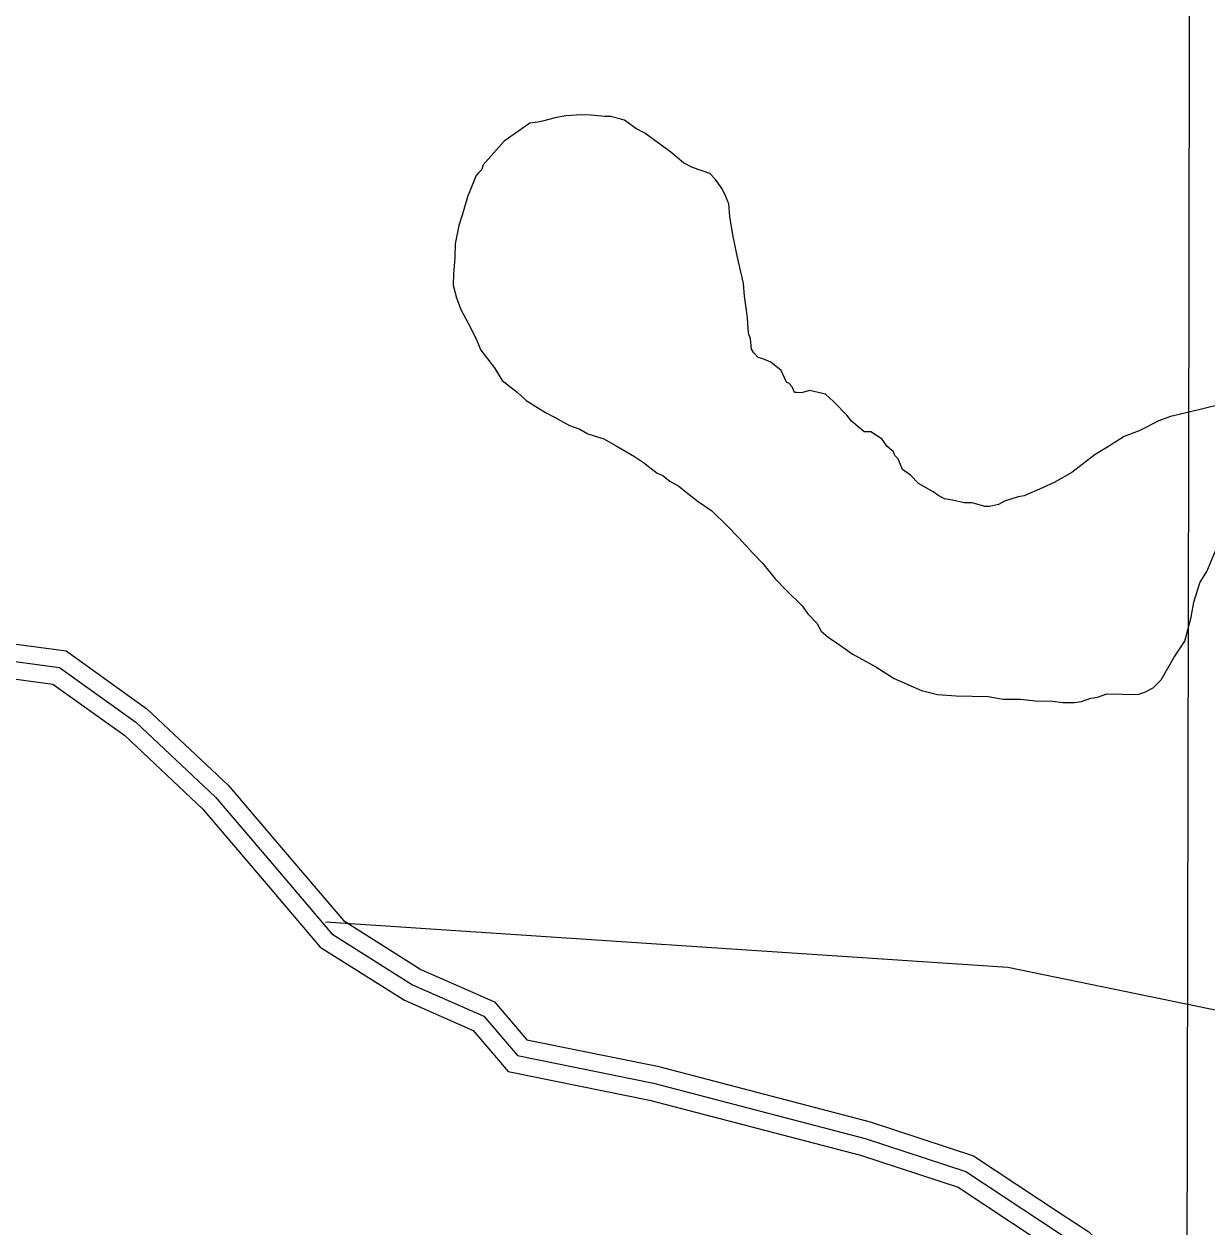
# Model space of a CAD drawing. Extents: x 3192986 to 3230865, y 867483 to 892886.
# Drawn here: x 3211895 to 3212915, y 887517 to 888554 of the extents above; entities that cross this region are included whole.
import ezdxf

# ---------------------------------------------------------------- set-up
doc = ezdxf.new("R2010")
doc.units = 0
for name, color, linetype in [('V-GRID-MAJR', 7, 'Continuous'), ('V-ROAD-CNTR', 7, 'Continuous'), ('V-SITE-VEGE', 7, 'Continuous'), ('V-TOPO-SHOR', 7, 'Continuous')]:
    doc.layers.add(name, color=color, linetype=linetype)

msp = doc.modelspace()

# ---------------------------------------------------------------- linework, layer by layer
at = {"layer": 'V-GRID-MAJR'}
msp.add_spline([(3212870.393, 872891.223), (3212881.85, 878950.417), (3212893.313, 885013.077), (3212904.7770000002, 891075.7810000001), (3212904.7830000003, 891079.2000000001)], degree=3, dxfattribs=at)
at = {"layer": 'V-ROAD-CNTR'}
for points in [[(3211817.717327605, 888007.9889563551), (3211864.7692335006, 888022.4019275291), (3211931.664099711, 888013.5989451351), (3212001.232960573, 887963.5560452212), (3212071.3838202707, 887897.7321768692), (3212127.0237089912, 887832.171307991), (3212170.603621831, 887780.8374106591), (3212224.6895136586, 887746.7264788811)], [(3211866.045230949, 888007.1049581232), (3211925.967111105, 887999.2189738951), (3211991.680979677, 887951.9490684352), (3212060.498842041, 887887.3761975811), (3212115.587731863, 887822.464327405), (3212160.6566417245, 887769.3764335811), (3212230.3115024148, 887725.446521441), (3212291.7713794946, 887698.4305754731), (3212320.7653215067, 887664.447643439), (3212437.947087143, 887640.6896909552), (3212620.582721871, 887593.0197862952), (3212707.2805484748, 887564.4618434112), (3212803.788355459, 887500.616971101)], [(3211823.553315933, 887976.7140189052), (3211826.597309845, 887979.3330136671), (3211867.321228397, 887991.8079887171), (3211920.2701224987, 887984.839002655), (3211982.1289987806, 887940.3420916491), (3212049.6138638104, 887877.0202182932), (3212104.151754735, 887812.7573468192), (3212150.709661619, 887757.9154565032), (3212202.251558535, 887725.4085215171)], [(3212224.6895136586, 887746.7264788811), (3212237.369488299, 887738.7294948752), (3212300.9523611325, 887710.7795507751), (3212328.817305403, 887678.1206160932), (3212441.334080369, 887655.3076617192), (3212624.827713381, 887607.4147575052), (3212713.8815352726, 887578.0808161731), (3212788.696385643, 887528.5869151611)], [(3212202.251558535, 887725.4085215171), (3212223.253516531, 887712.163548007), (3212282.5903978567, 887686.0816001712), (3212312.713337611, 887650.7746707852), (3212434.560093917, 887626.071720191), (3212616.337730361, 887578.6248150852), (3212700.679561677, 887550.8428706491), (3212770.432422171, 887504.697962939)], [(3212788.696385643, 887528.5869151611), (3212813.212336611, 887512.3679475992), (3212889.2721844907, 887438.9900943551), (3212934.069094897, 887366.7812387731), (3212957.8040474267, 887302.229367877), (3212983.5189959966, 887215.4215414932), (3213010.8609413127, 887129.6357130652), (3213033.8338953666, 887079.1548140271)]]:
    msp.add_lwpolyline(points, dxfattribs=at)
at = {"layer": 'V-SITE-VEGE'}
for p, q in [((3212353.34, 888473.0569999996), (3212342.373, 888470.2749999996)), ((3212362.307, 888474.8829999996), (3212353.34, 888473.0569999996)), ((3212376.2140000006, 888475.6269999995), (3212362.307, 888474.8829999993)), ((3212384.153, 888475.4849999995), (3212376.2140000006, 888475.6269999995)), ((3212396.0390000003, 888474.2809999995), (3212384.153, 888475.4849999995)), ((3212401.001, 888474.1929999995), (3212396.0390000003, 888474.2809999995)), ((3212409.896, 888472.0509999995), (3212401.001, 888474.1929999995)), ((3212324.392, 888463.6459999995), (3212309.315, 888452.9979999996)), ((3212331.4250000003, 888468.4849999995), (3212324.392, 888463.6459999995)), ((3212338.3880000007, 888469.3539999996), (3212331.4250000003, 888468.4849999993)), ((3212342.373, 888470.2749999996), (3212338.3880000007, 888469.3539999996)), ((3212412.8530000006, 888471.0039999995), (3212409.896, 888472.0509999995)), ((3212422.653, 888463.8839999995), (3212412.8530000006, 888471.0039999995)), ((3212430.519, 888459.7729999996), (3212422.653, 888463.8839999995)), ((3212309.315, 888452.9979999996), (3212291.083, 888432.4819999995)), ((3212453.058, 888443.4919999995), (3212430.5190000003, 888459.7729999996)), ((3212463.812, 888434.3679999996), (3212453.058, 888443.4919999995)), ((3212291.083, 888432.4819999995), (3212290.02, 888428.5309999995)), ((3212471.68, 888430.2569999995), (3212463.812, 888434.3679999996)), ((3212284.9540000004, 888422.6659999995), (3212280.808, 888412.8149999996)), ((3212286.9910000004, 888425.6059999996), (3212284.9540000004, 888422.6659999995)), ((3212290.02, 888428.5309999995), (3212286.9910000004, 888425.6059999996)), ((3212486.473, 888425.0289999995), (3212471.68, 888430.2569999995)), ((3212491.347, 888419.9829999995), (3212486.473, 888425.0289999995)), ((3212280.808, 888412.8149999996), (3212277.6890000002, 888404.9299999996)), ((3212497.157, 888411.9379999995), (3212491.3470000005, 888419.9829999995)), ((3212500.028, 888405.9309999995), (3212497.157, 888411.9379999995)), ((3212277.6890000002, 888404.9299999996), (3212273.4580000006, 888390.1189999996)), ((3212502.881, 888398.9329999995), (3212500.028, 888405.9309999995)), ((3212273.4580000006, 888390.1189999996), (3212270.3020000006, 888380.2489999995)), ((3212503.68, 888388.0009999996), (3212502.8810000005, 888398.9329999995)), ((3212270.3020000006, 888380.2489999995), (3212267.0440000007, 888364.4269999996)), ((3212506.3710000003, 888372.0739999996), (3212503.68, 888388.0009999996)), ((3212510.025, 888354.1439999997), (3212506.3710000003, 888372.0739999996)), ((3212267.0440000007, 888364.4269999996), (3212266.8330000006, 888352.5189999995)), ((3212266.833, 888352.5189999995), (3212265.5920000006, 888338.6479999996)), ((3212515.5520000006, 888330.2269999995), (3212510.025, 888354.1439999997)), ((3212265.5920000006, 888338.6479999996), (3212265.4160000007, 888328.7259999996)), ((3212265.416, 888328.7259999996), (3212268.197, 888317.7589999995)), ((3212516.3510000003, 888319.2949999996), (3212515.552, 888330.2269999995)), ((3212268.1970000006, 888317.7589999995), (3212271.9900000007, 888307.7669999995)), ((3212518.122, 888307.3529999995), (3212516.3510000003, 888319.2949999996)), ((3212271.99, 888307.7669999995), (3212280.636, 888291.7309999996)), ((3212518.991, 888300.3899999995), (3212518.122, 888307.3529999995)), ((3212519.7530000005, 888287.4729999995), (3212518.9910000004, 888300.3899999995)), ((3212280.6360000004, 888291.7309999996), (3212285.4210000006, 888281.7219999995)), ((3212521.649, 888282.4779999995), (3212519.753, 888287.4729999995)), ((3212285.4210000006, 888281.7219999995), (3212289.23, 888272.7209999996)), ((3212522.4830000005, 888273.5299999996), (3212521.6490000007, 888282.4779999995)), ((3212289.23, 888272.7209999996), (3212300.8730000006, 888257.6269999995)), ((3212524.414, 888270.5179999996), (3212522.483, 888273.5299999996)), ((3212528.311, 888266.4789999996), (3212524.414, 888270.5179999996)), ((3212532.264, 888265.4159999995), (3212528.311, 888266.4789999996)), ((3212300.873, 888257.6269999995), (3212307.623, 888246.5889999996)), ((3212539.1550000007, 888262.3149999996), (3212532.264, 888265.4159999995)), ((3212547.9620000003, 888255.2109999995), (3212539.1550000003, 888262.3149999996)), ((3212552.7460000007, 888245.1999999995), (3212547.9620000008, 888255.2109999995)), ((3212307.623, 888246.5889999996), (3212320.343, 888236.4369999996)), ((3212554.7120000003, 888244.1719999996), (3212552.7460000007, 888245.1999999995)), ((3212320.343, 888236.4369999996), (3212328.1580000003, 888229.3509999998)), ((3212557.637, 888241.1429999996), (3212554.7120000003, 888244.1719999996)), ((3212559.531, 888236.1479999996), (3212557.637, 888241.1429999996)), ((3212561.515, 888236.1109999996), (3212559.531, 888236.1479999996)), ((3212565.4850000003, 888236.0419999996), (3212561.515, 888236.1109999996)), ((3212572.464, 888237.9009999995), (3212565.4850000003, 888236.0419999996)), ((3212586.3020000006, 888234.6779999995), (3212572.464, 888237.9009999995)), ((3212593.1430000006, 888228.6009999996), (3212586.3020000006, 888234.6779999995)), ((3212328.1580000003, 888229.3509999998), (3212344.845, 888219.1269999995)), ((3212604.8370000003, 888216.4829999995), (3212593.143, 888228.6009999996)), ((3212925.5780000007, 888225.6579999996), (3212899.657, 888219.1719999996)), ((3212344.845, 888219.1269999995), (3212352.716, 888215.0189999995)), ((3212352.716, 888215.0189999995), (3212365.489, 888207.8429999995)), ((3212608.718, 888211.4509999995), (3212604.8370000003, 888216.4829999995)), ((3212883.7110000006, 888215.4859999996), (3212873.7190000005, 888211.6929999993)), ((3212899.657, 888219.1719999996), (3212883.7110000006, 888215.4859999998)), ((3212365.489, 888207.8429999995), (3212374.367, 888204.7069999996)), ((3212374.367, 888204.7069999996), (3212381.24, 888200.6149999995)), ((3212619.4720000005, 888202.3269999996), (3212608.7180000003, 888211.4509999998)), ((3212873.7190000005, 888211.6929999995), (3212856.694, 888203.0649999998)), ((3212381.24, 888200.6149999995), (3212395.0600000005, 888196.3979999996)), ((3212395.0600000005, 888196.3979999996), (3212405.87, 888190.2539999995)), ((3212625.4250000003, 888202.2209999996), (3212619.4720000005, 888202.3269999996)), ((3212635.241, 888196.0909999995), (3212625.4250000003, 888202.2209999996)), ((3212639.1040000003, 888190.0679999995), (3212635.241, 888196.0909999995)), ((3212843.705, 888198.3359999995), (3212828.6460000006, 888188.6769999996)), ((3212856.694, 888203.0649999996), (3212843.705, 888198.3359999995)), ((3212405.87, 888190.2539999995), (3212421.586, 888181.0399999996)), ((3212644.967, 888185.0009999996), (3212639.1040000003, 888190.0679999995)), ((3212645.907, 888182.0069999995), (3212644.967, 888185.0009999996)), ((3212818.6170000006, 888182.8999999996), (3212807.5460000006, 888174.1649999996)), ((3212828.6460000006, 888188.6769999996), (3212818.6170000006, 888182.8999999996)), ((3212421.586, 888181.0399999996), (3212429.434, 888175.9369999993)), ((3212429.434, 888175.9369999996), (3212441.1810000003, 888166.7949999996)), ((3212648.8320000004, 888178.9759999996), (3212645.907, 888182.0069999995)), ((3212652.6410000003, 888169.9769999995), (3212648.8320000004, 888178.9759999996)), ((3212807.5460000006, 888174.1649999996), (3212798.492, 888167.3779999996)), ((3212441.1810000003, 888166.7949999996), (3212446.107, 888164.7239999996)), ((3212446.107, 888164.7239999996), (3212451.972, 888159.6549999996)), ((3212659.498, 888164.8919999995), (3212652.6410000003, 888169.9769999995)), ((3212666.3200000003, 888157.8219999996), (3212659.498, 888164.8919999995)), ((3212798.492, 888167.3779999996), (3212783.4490000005, 888158.7129999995)), ((3212451.972, 888159.6549999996), (3212459.838, 888155.5449999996)), ((3212459.838, 888155.5449999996), (3212464.7290000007, 888151.4879999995)), ((3212464.7290000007, 888151.4879999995), (3212476.4760000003, 888142.3479999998)), ((3212679.0930000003, 888150.6479999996), (3212666.3200000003, 888157.8219999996)), ((3212773.44, 888153.9289999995), (3212757.4420000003, 888147.2689999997)), ((3212783.4490000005, 888158.7129999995), (3212773.4400000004, 888153.9289999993)), ((3212476.4760000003, 888142.3479999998), (3212488.24, 888134.1969999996)), ((3212683.009, 888147.6009999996), (3212679.0930000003, 888150.6479999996)), ((3212688.909, 888144.5179999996), (3212683.009, 888147.6009999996)), ((3212695.838, 888143.4019999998), (3212688.909, 888144.5179999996)), ((3212705.723, 888141.2419999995), (3212695.838, 888143.4019999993)), ((3212712.6680000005, 888141.1189999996), (3212705.723, 888141.2419999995)), ((3212723.531, 888137.9459999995), (3212712.6680000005, 888141.1189999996)), ((3212740.4860000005, 888142.6079999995), (3212735.473, 888139.7199999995)), ((3212752.463, 888146.3639999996), (3212740.4860000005, 888142.6079999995)), ((3212757.4420000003, 888147.2689999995), (3212752.463, 888146.3639999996)), ((3212488.24, 888134.1969999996), (3212501.9020000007, 888121.0499999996)), ((3212727.5000000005, 888137.8769999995), (3212723.531, 888137.9459999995)), ((3212735.473, 888139.7199999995), (3212727.5000000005, 888137.8769999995)), ((3212501.9020000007, 888121.0499999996), (3212511.647, 888110.9539999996)), ((3212511.647, 888110.9539999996), (3212523.3240000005, 888097.8419999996)), ((3212915.0780000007, 888081.9339999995), (3212922.3400000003, 888099.6669999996)), ((3212523.324, 888097.8419999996), (3212532.094, 888088.7529999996)), ((3212532.094, 888088.7529999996), (3212542.778, 888075.6609999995)), ((3212908.948, 888072.1179999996), (3212915.078, 888081.9339999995)), ((3212542.7780000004, 888075.6609999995), (3212552.5230000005, 888065.5619999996)), ((3212903.687, 888055.3379999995), (3212908.948, 888072.1179999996)), ((3212552.523, 888065.5619999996), (3212566.185, 888052.4159999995)), ((3212566.185, 888052.4159999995), (3212571.022, 888045.3829999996)), ((3212901.4730000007, 888042.4749999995), (3212903.687, 888055.3379999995)), ((3212571.022, 888045.3829999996), (3212578.8170000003, 888037.3019999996)), ((3212896.1380000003, 888021.7269999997), (3212901.473, 888042.4749999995)), ((3212578.8170000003, 888037.3019999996), (3212582.663, 888030.2869999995)), ((3212582.6630000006, 888030.2869999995), (3212588.5290000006, 888025.2199999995)), ((3212588.5290000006, 888025.2199999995), (3212599.3170000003, 888018.0809999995)), ((3212599.3170000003, 888018.0809999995), (3212609.115, 888010.9579999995)), ((3212886.963, 888007.9969999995), (3212896.1380000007, 888021.7269999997)), ((3212609.115, 888010.9579999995), (3212629.759, 887999.6739999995)), ((3212875.6950000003, 887988.3459999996), (3212886.963, 888007.9969999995)), ((3212629.759, 887999.6739999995), (3212645.457, 887989.4729999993)), ((3212645.457, 887989.4729999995), (3212669.093, 887979.1219999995)), ((3212868.627, 887981.5239999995), (3212875.6950000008, 887988.3459999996)), ((3212669.093, 887979.1219999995), (3212682.9290000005, 887975.8999999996)), ((3212682.9290000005, 887975.8999999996), (3212698.789, 887974.6249999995)), ((3212820.841, 887973.4429999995), (3212828.8370000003, 887976.2789999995)), ((3212828.8370000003, 887976.2789999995), (3212855.623, 887975.7999999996)), ((3212855.623, 887975.7999999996), (3212861.611, 887977.6799999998)), ((3212861.6110000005, 887977.6799999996), (3212868.627, 887981.5239999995)), ((3212698.789, 887974.6249999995), (3212726.568, 887974.1309999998)), ((3212726.568, 887974.1309999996), (3212739.4310000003, 887971.9149999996)), ((3212739.4310000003, 887971.9149999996), (3212754.312, 887971.6509999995)), ((3212754.312, 887971.6509999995), (3212767.1940000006, 887970.4279999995)), ((3212767.1940000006, 887970.4279999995), (3212782.075, 887970.1639999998)), ((3212782.075, 887970.1639999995), (3212790.99, 887969.0129999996)), ((3212790.99, 887969.0129999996), (3212800.91, 887968.8369999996)), ((3212800.91, 887968.8369999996), (3212806.882, 887969.7219999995)), ((3212806.882, 887969.7219999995), (3212814.872, 887972.5559999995)), ((3212814.872, 887972.5559999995), (3212820.841, 887973.4429999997))]:
    msp.add_line(p, q, dxfattribs=at)
at = {"layer": 'V-TOPO-SHOR'}
msp.add_lwpolyline([(3214687.0087824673, 886577.3834330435), (3214477.1836933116, 886701.6135999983), (3214290.873092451, 886958.9016673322), (3214246.990627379, 887014.866877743), (3214037.2740386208, 887150.2032864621), (3214026.384797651, 887172.5242703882), (3213938.185865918, 887240.0297241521), (3213894.086400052, 887273.782451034), (3213772.677243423, 887352.719647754), (3213618.166362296, 887454.1948291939), (3213430.3367558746, 887555.9955118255), (3213408.34127314, 887578.4249961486), (3213253.396390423, 887635.4752105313), (3212743.4857728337, 887740.4224046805), (3212155.180460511, 887779.4916510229)], dxfattribs=at)

doc.saveas('drawing.dxf')
